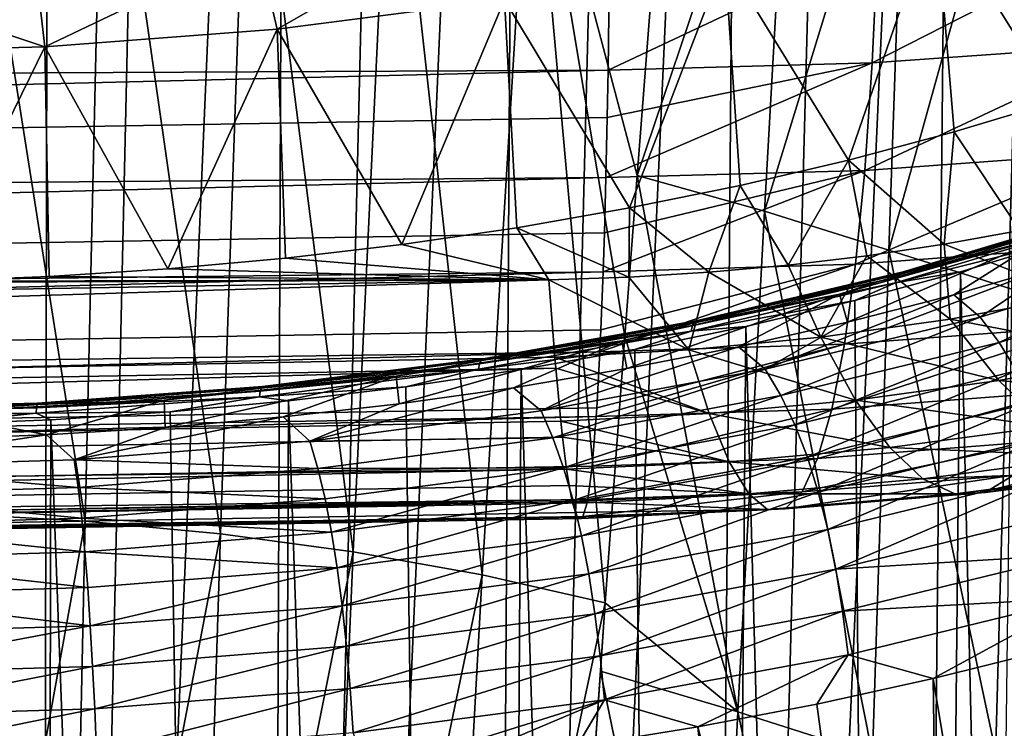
# Model space of a CAD drawing. Header units: metres. Extents: x -109 to 109, y -78 to 121.
# Tile 1015 of 1056: x 77.68 to 83.25, y -20.41 to -16.41. Entities that reach past the tile are written whole.
import ezdxf

# ---------------------------------------------------------------- set-up
doc = ezdxf.new("R2010")
doc.units = ezdxf.units.M
doc.layers.add('solid_508554_SW0001', color=7, linetype='CONTINUOUS')

msp = doc.modelspace()

# ---------------------------------------------------------------- linework, layer by layer
at = {"layer": 'solid_508554_SW0001'}
for points in [[(76.5, -38.808445, 36.65057), (77.180191, -5.715793, 18.28665), (77.858513, -5.742486, 18.240417)], [(77.789474, -38.842232, 36.592045), (76.5, -38.808445, 36.65057), (77.858513, -5.742486, 18.240417)], [(77.789474, -38.842232, 36.592045), (77.858513, -5.742486, 18.240417), (78.533119, -5.786892, 18.163504)], [(77.789474, -38.842232, 36.592045), (78.533119, -5.786892, 18.163504), (79.202148, -5.848891, 18.056118)], [(79.064819, -38.94323, 36.41711), (77.789474, -38.842232, 36.592045), (79.202148, -5.848891, 18.056118)], [(79.064819, -38.94323, 36.41711), (79.202148, -5.848891, 18.056118), (79.86377, -5.928312, 17.918556)], [(79.064819, -38.94323, 36.41711), (79.86377, -5.928312, 17.918556), (80.516174, -6.024938, 17.751198)], [(80.312065, -39.110329, 36.127686), (79.064819, -38.94323, 36.41711), (80.516174, -6.024938, 17.751198)], [(80.312065, -39.110329, 36.127686), (80.516174, -6.024938, 17.751198), (81.15757, -6.138503, 17.554497)], [(80.312065, -39.110329, 36.127686), (81.15757, -6.138503, 17.554497), (81.786201, -6.268696, 17.328995)], [(81.517548, -39.341702, 35.72694), (80.312065, -39.110329, 36.127686), (81.786201, -6.268696, 17.328995)], [(81.517548, -39.341702, 35.72694), (81.786201, -6.268696, 17.328995), (82.400345, -6.415161, 17.07531)], [(81.517548, -39.341702, 35.72694), (82.400345, -6.415161, 17.07531), (82.998306, -6.577496, 16.794138)], [(82.668053, -39.634808, 35.219269), (81.517548, -39.341702, 35.72694), (82.998306, -6.577496, 16.794138)], [(82.668053, -39.634808, 35.219269), (82.998306, -6.577496, 16.794138), (83.578468, -6.755256, 16.486248)], [(82.668053, -39.634808, 35.219269), (83.578468, -6.755256, 16.486248), (84.139221, -6.947954, 16.152485)], [(83.750977, -39.986439, 34.610226), (82.668053, -39.634808, 35.219269), (84.139221, -6.947954, 16.152485)], [(77.278145, -19.197039, 32.360294), (78.051888, -19.240393, 32.284977), (77.329697, -14.670058, 28.52191)], [(78.051888, -19.240393, 32.284977), (78.155678, -14.713995, 28.445648), (77.329697, -14.670058, 28.52191)], [(78.051888, -19.240393, 32.284977), (78.816704, -19.312675, 32.159412), (78.155678, -14.713995, 28.445648)], [(78.816704, -19.312675, 32.159412), (78.974121, -14.787239, 28.318518), (78.155678, -14.713995, 28.445648)], [(82.048424, -14.688413, 26.763489), (81.33506, -15.182568, 27.631533), (81.170486, -17.288544, 29.44117)], [(82.048424, -14.688413, 26.763489), (81.170486, -17.288544, 29.44117), (81.891083, -17.490919, 29.113289)], [(82.69072, -14.880413, 26.445099), (82.048424, -14.688413, 26.763489), (81.891083, -17.490919, 29.113289)], [(78.816704, -19.312675, 32.159412), (79.567329, -19.413897, 31.983564), (78.974121, -14.787239, 28.318518)], [(79.567329, -19.413897, 31.983564), (79.780838, -14.8898, 28.140493), (78.974121, -14.787239, 28.318518)], [(79.567329, -19.413897, 31.983564), (80.295311, -19.544044, 31.75742), (79.780838, -14.8898, 28.140493)], [(80.295311, -19.544044, 31.75742), (80.569939, -15.021669, 27.911562), (79.780838, -14.8898, 28.140493)], [(82.69072, -14.880413, 26.445099), (81.891083, -17.490919, 29.113289), (82.593269, -17.710026, 28.753632)], [(83.326004, -15.076453, 26.113413), (82.69072, -14.880413, 26.445099), (82.593269, -17.710026, 28.753632)], [(80.295311, -19.544044, 31.75742), (80.991379, -19.702835, 31.480757), (80.569939, -15.021669, 27.911562)], [(81.170486, -17.288544, 29.44117), (81.33506, -15.182568, 27.631533), (80.569939, -15.021669, 27.911562)], [(81.101952, -18.196373, 30.212442), (81.170486, -17.288544, 29.44117), (80.569939, -15.021669, 27.911562)], [(80.991379, -19.702835, 31.480757), (81.101952, -18.196373, 30.212442), (80.569939, -15.021669, 27.911562)], [(83.326004, -15.076453, 26.113413), (82.593269, -17.710026, 28.753632), (83.288673, -17.931339, 28.380543)], [(82.857445, -15.772868, -4.119408), (83.541435, -16.868252, -3.01667), (83.98362, -15.421894, -3.511504)], [(43.267696, -16.566259, -12.22338), (77.114777, -15.831905, -11.809486), (80.847649, -15.741424, -11.783643)], [(43.288155, -16.368269, -13.01426), (43.267696, -16.566259, -12.22338), (80.847649, -15.741424, -11.783643)], [(81.666054, -16.065067, -4.625513), (82.36615, -17.201517, -3.593902), (82.857445, -15.772868, -4.119408)], [(82.857445, -15.772868, -4.119408), (82.36615, -17.201517, -3.593902), (82.962715, -17.042374, -3.318257)], [(82.857445, -15.772868, -4.119408), (82.962715, -17.042374, -3.318257), (83.541435, -16.868252, -3.01667)], [(80.254639, -15.823548, -4.20719), (79.02623, -15.98813, -4.492252), (79.137115, -16.461803, -5.31268)], [(80.254639, -15.823548, -4.20719), (79.137115, -16.461803, -5.31268), (80.421707, -16.295496, -5.024628)], [(84.030838, -15.871982, -16.842926), (83.976135, -16.548208, -16.149496), (82.499756, -16.653332, -16.378767)], [(82.531624, -15.977251, -17.073767), (84.030838, -15.871982, -16.842926), (82.499756, -16.653332, -16.378767)], [(43.45208, -16.862961, -18.14905), (81.016121, -16.016554, -17.195492), (81.013824, -16.215902, -17.004452)], [(43.45208, -16.862961, -18.14905), (43.459633, -16.041216, -18.87319), (81.016121, -16.016554, -17.195492)], [(79.02623, -15.98813, -4.492252), (77.770103, -16.08761, -4.664559), (77.825401, -16.562283, -5.486716)], [(79.02623, -15.98813, -4.492252), (77.825401, -16.562283, -5.486716), (79.137115, -16.461803, -5.31268)], [(82.531624, -15.977251, -17.073767), (82.499756, -16.653332, -16.378767), (81.00692, -16.693491, -16.500608)], [(81.013824, -16.215902, -17.004452), (82.531624, -15.977251, -17.073767), (81.00692, -16.693491, -16.500608)], [(80.421707, -16.295496, -5.024628), (81.128853, -17.472406, -4.063095), (81.666054, -16.065067, -4.625513)], [(81.666054, -16.065067, -4.625513), (81.128853, -17.472406, -4.063095), (81.754089, -17.345028, -3.842469)], [(81.666054, -16.065067, -4.625513), (81.754089, -17.345028, -3.842469), (82.36615, -17.201517, -3.593902)], [(77.770103, -16.08761, -4.664559), (76.5, -16.120895, -4.722208), (77.825401, -16.562283, -5.486716)], [(76.5, -16.595894, -5.544933), (77.825401, -16.562283, -5.486716), (76.5, -16.120895, -4.722208)], [(43.451973, -16.871651, -18.140503), (81.013824, -16.215902, -17.004452), (81.00692, -16.693491, -16.500608)], [(43.451973, -16.871651, -18.140503), (43.45208, -16.862961, -18.14905), (81.013824, -16.215902, -17.004452)], [(79.137115, -16.461803, -5.31268), (79.841553, -17.678257, -4.419641), (80.421707, -16.295496, -5.024628)], [(80.421707, -16.295496, -5.024628), (79.841553, -17.678257, -4.419641), (80.49073, -17.583605, -4.255696)], [(80.421707, -16.295496, -5.024628), (80.49073, -17.583605, -4.255696), (81.128853, -17.472406, -4.063095)], [(77.825401, -16.562283, -5.486716), (78.519745, -17.816614, -4.659281), (79.137115, -16.461803, -5.31268)], [(79.137115, -16.461803, -5.31268), (78.519745, -17.816614, -4.659281), (79.183922, -17.755989, -4.554275)], [(79.137115, -16.461803, -5.31268), (79.183922, -17.755989, -4.554275), (79.841553, -17.678257, -4.419641)], [(76.5, -16.595894, -5.544933), (77.175194, -17.886227, -4.779854), (77.825401, -16.562283, -5.486716)], [(77.825401, -16.562283, -5.486716), (77.175194, -17.886227, -4.779854), (77.849342, -17.860094, -4.73459)], [(77.825401, -16.562283, -5.486716), (77.849342, -17.860094, -4.73459), (78.519745, -17.816614, -4.659281)], [(83.976135, -16.548208, -16.149496), (83.903458, -17.155239, -15.396424), (82.457321, -17.259756, -15.622892)], [(82.499756, -16.653332, -16.378767), (83.976135, -16.548208, -16.149496), (82.457321, -17.259756, -15.622892)], [(82.499756, -16.653332, -16.378767), (82.457321, -17.259756, -15.622892), (80.994644, -17.300581, -15.744134)], [(81.00206, -16.961143, -16.185299), (82.499756, -16.653332, -16.378767), (80.994644, -17.300581, -15.744134)], [(81.00206, -16.961143, -16.185299), (81.00692, -16.693491, -16.500608), (82.499756, -16.653332, -16.378767)], [(43.440353, -17.609896, -17.329956), (81.00692, -16.693491, -16.500608), (81.00206, -16.961143, -16.185299)], [(43.440353, -17.609896, -17.329956), (43.451973, -16.871651, -18.140503), (81.00692, -16.693491, -16.500608)], [(83.333031, -17.599525, -4.283273), (83.541435, -16.868252, -3.01667), (82.962715, -17.042374, -3.318257)], [(43.440353, -17.609896, -17.329956), (81.00206, -16.961143, -16.185299), (80.994644, -17.300581, -15.744134)], [(82.906021, -17.676943, -4.417364), (82.962715, -17.042374, -3.318257), (82.36615, -17.201517, -3.593902)], [(82.906021, -17.676943, -4.417364), (83.333031, -17.599525, -4.283273), (82.962715, -17.042374, -3.318257)], [(83.903458, -17.155239, -15.396424), (83.813339, -17.686975, -14.590166), (82.404617, -17.79043, -14.812621)], [(82.457321, -17.259756, -15.622892), (83.903458, -17.155239, -15.396424), (82.404617, -17.79043, -14.812621)], [(82.025406, -17.795343, -4.622438), (82.36615, -17.201517, -3.593902), (81.754089, -17.345028, -3.842469)], [(82.025406, -17.795343, -4.622438), (82.469307, -17.742363, -4.530676), (82.36615, -17.201517, -3.593902)], [(82.469307, -17.742363, -4.530676), (82.906021, -17.676943, -4.417364), (82.36615, -17.201517, -3.593902)], [(43.424652, -18.262577, -16.434008), (80.994644, -17.300581, -15.744134), (80.986343, -17.612198, -15.289604)], [(43.424652, -18.262577, -16.434008), (43.440353, -17.609896, -17.329956), (80.994644, -17.300581, -15.744134)], [(82.457321, -17.259756, -15.622892), (82.404617, -17.79043, -14.812621), (80.979401, -17.832321, -14.932944)], [(80.986343, -17.612198, -15.289604), (82.457321, -17.259756, -15.622892), (80.979401, -17.832321, -14.932944)], [(80.986343, -17.612198, -15.289604), (80.994644, -17.300581, -15.744134), (82.457321, -17.259756, -15.622892)], [(81.741089, -20.317377, 31.434866), (81.170486, -17.288544, 29.44117), (81.101952, -18.196373, 30.212442)], [(81.891083, -17.490919, 29.113289), (81.170486, -17.288544, 29.44117), (81.741089, -20.317377, 31.434866)], [(81.576546, -17.835613, -4.692188), (81.754089, -17.345028, -3.842469), (81.128853, -17.472406, -4.063095)], [(81.576546, -17.835613, -4.692188), (82.025406, -17.795343, -4.622438), (81.754089, -17.345028, -3.842469)], [(81.124847, -17.863016, -4.73965), (81.128853, -17.472406, -4.063095), (80.49073, -17.583605, -4.255696)], [(81.124847, -17.863016, -4.73965), (81.576546, -17.835613, -4.692188), (81.128853, -17.472406, -4.063095)], [(81.891083, -17.490919, 29.113289), (81.741089, -20.317377, 31.434866), (82.500168, -20.561172, 31.036249)], [(82.593269, -17.710026, 28.753632), (81.891083, -17.490919, 29.113289), (82.500168, -20.561172, 31.036249)], [(82.654785, -17.842012, -2.995041), (83.753792, -17.512651, -2.424572), (82.674225, -17.833237, -3.042117)], [(83.736069, -17.534613, -2.38127), (83.753792, -17.512651, -2.424572), (82.654785, -17.842012, -2.995041)], [(82.674225, -17.833237, -3.042117), (83.776711, -17.502834, -2.469846), (82.696785, -17.837427, -3.08843)], [(83.753792, -17.512651, -2.424572), (83.776711, -17.502834, -2.469846), (82.674225, -17.833237, -3.042117)], [(83.776711, -17.502834, -2.469846), (83.803299, -17.505819, -2.514068), (82.696785, -17.837427, -3.08843)], [(82.696785, -17.837427, -3.08843), (83.803299, -17.505819, -2.514068), (83.483032, -17.633835, -2.749021)], [(82.630127, -17.895292, -2.911016), (83.578468, -17.655138, -2.392901), (83.724731, -17.567251, -2.342832)], [(82.630127, -17.895292, -2.911016), (83.724731, -17.567251, -2.342832), (82.639748, -17.863169, -2.950346)], [(82.639748, -17.863169, -2.950346), (83.736069, -17.534613, -2.38127), (82.654785, -17.842012, -2.995041)], [(83.724731, -17.567251, -2.342832), (83.736069, -17.534613, -2.38127), (82.639748, -17.863169, -2.950346)], [(43.424652, -18.262577, -16.434008), (80.986343, -17.612198, -15.289604), (80.979401, -17.832321, -14.932944)], [(80.672676, -17.877481, -4.764705), (80.49073, -17.583605, -4.255696), (79.841553, -17.678257, -4.419641)], [(80.672676, -17.877481, -4.764705), (81.124847, -17.863016, -4.73965), (80.49073, -17.583605, -4.255696)], [(82.313873, -17.95846, -3.311288), (83.483032, -17.633835, -2.749021), (82.360138, -18.117054, -3.585983)], [(82.696785, -17.837427, -3.08843), (83.483032, -17.633835, -2.749021), (82.313873, -17.95846, -3.311288)], [(83.483032, -17.633835, -2.749021), (82.960594, -17.962614, -3.318483), (82.360138, -18.117054, -3.585983)], [(83.647911, -17.968842, -4.99719), (83.333031, -17.599525, -4.283273), (82.906021, -17.676943, -4.417364)], [(83.483032, -17.633835, -2.749021), (83.550644, -17.791544, -3.022182), (82.960594, -17.962614, -3.318483)], [(80.672676, -17.877481, -4.764705), (79.841553, -17.678257, -4.419641), (79.183922, -17.755989, -4.554275)], [(83.813339, -17.686975, -14.590166), (83.706734, -18.139135, -13.738497), (82.342216, -18.241085, -13.955771)], [(82.404617, -17.79043, -14.812621), (83.813339, -17.686975, -14.590166), (82.342216, -18.241085, -13.955771)], [(82.93927, -18.09997, -5.227564), (82.906021, -17.676943, -4.417364), (82.469307, -17.742363, -4.530676)], [(82.630127, -17.895292, -2.911016), (82.998306, -17.832897, -2.70079), (83.578468, -17.655138, -2.392901)], [(82.93927, -18.09997, -5.227564), (83.647911, -17.968842, -4.99719), (82.906021, -17.676943, -4.417364)], [(83.750977, -49.966553, 17.324158), (83.578468, -17.655138, -2.392901), (82.998306, -17.832897, -2.70079)], [(82.20974, -18.201946, -5.408073), (82.469307, -17.742363, -4.530676), (82.025406, -17.795343, -4.622438)], [(82.20974, -18.201946, -5.408073), (82.93927, -18.09997, -5.227564), (82.469307, -17.742363, -4.530676)], [(82.593269, -17.710026, 28.753632), (82.500168, -20.561172, 31.036249), (83.252777, -20.805685, 30.62439)], [(83.288673, -17.931339, 28.380543), (82.593269, -17.710026, 28.753632), (83.252777, -20.805685, 30.62439)], [(84.258934, -17.7348, -2.868619), (83.108566, -18.088232, -3.479924), (83.550644, -17.791544, -3.022182)], [(83.217514, -18.231678, -3.624214), (83.108566, -18.088232, -3.479924), (84.258934, -17.7348, -2.868619)], [(84.387169, -17.872253, -3.002543), (83.217514, -18.231678, -3.624214), (84.258934, -17.7348, -2.868619)], [(80.672676, -17.877481, -4.764705), (79.183922, -17.755989, -4.554275), (78.519745, -17.816614, -4.659281)], [(82.404617, -17.79043, -14.812621), (82.342216, -18.241085, -13.955771), (80.961319, -18.283846, -14.074425)], [(80.96685, -18.161316, -14.328028), (82.404617, -17.79043, -14.812621), (80.961319, -18.283846, -14.074425)], [(80.96685, -18.161316, -14.328028), (80.979401, -17.832321, -14.932944), (82.404617, -17.79043, -14.812621)], [(82.20974, -18.201946, -5.408073), (82.025406, -17.795343, -4.622438), (81.576546, -17.835613, -4.692188)], [(83.108566, -18.088232, -3.479924), (82.960594, -17.962614, -3.318483), (83.550644, -17.791544, -3.022182)], [(43.40517, -18.813143, -15.472), (80.979401, -17.832321, -14.932944), (80.96685, -18.161316, -14.328028)], [(43.40517, -18.813143, -15.472), (43.424652, -18.262577, -16.434008), (80.979401, -17.832321, -14.932944)], [(80.672676, -17.877481, -4.764705), (78.519745, -17.816614, -4.659281), (77.849342, -17.860094, -4.73459)], [(81.463814, -18.273916, -5.53724), (81.576546, -17.835613, -4.692188), (81.124847, -17.863016, -4.73965)], [(81.463814, -18.273916, -5.53724), (82.20974, -18.201946, -5.408073), (81.576546, -17.835613, -4.692188)], [(81.496498, -18.115925, -3.469473), (82.654785, -17.842012, -2.995041), (81.512283, -18.108015, -3.518049)], [(82.639748, -17.863169, -2.950346), (82.654785, -17.842012, -2.995041), (81.496498, -18.115925, -3.469473)], [(81.512283, -18.108015, -3.518049), (82.674225, -17.833237, -3.042117), (81.530602, -18.113211, -3.5661)], [(82.654785, -17.842012, -2.995041), (82.674225, -17.833237, -3.042117), (81.512283, -18.108015, -3.518049)], [(82.674225, -17.833237, -3.042117), (82.696785, -17.837427, -3.08843), (81.530602, -18.113211, -3.5661)], [(81.530602, -18.113211, -3.5661), (82.696785, -17.837427, -3.08843), (82.313873, -17.95846, -3.311288)], [(82.668053, -50.318184, 16.715117), (82.998306, -17.832897, -2.70079), (82.400345, -17.995234, -2.981963)], [(82.630127, -17.895292, -2.911016), (82.400345, -17.995234, -2.981963), (82.998306, -17.832897, -2.70079)], [(82.668053, -50.318184, 16.715117), (83.750977, -49.966553, 17.324158), (82.998306, -17.832897, -2.70079)], [(43.110828, -18.533325, -5.900661), (80.672676, -17.877481, -4.764705), (76.5, -17.894934, -4.794933)], [(43.149418, -19.033312, -6.888099), (80.672676, -17.877481, -4.764705), (43.110828, -18.533325, -5.900661)], [(43.149418, -19.033312, -6.888099), (80.705994, -18.31531, -5.61346), (80.672676, -17.877481, -4.764705)], [(80.672676, -17.877481, -4.764705), (77.175194, -17.886227, -4.779854), (76.5, -17.894934, -4.794933)], [(80.672676, -17.877481, -4.764705), (77.849342, -17.860094, -4.73459), (77.175194, -17.886227, -4.779854)], [(81.463814, -18.273916, -5.53724), (81.124847, -17.863016, -4.73965), (80.672676, -17.877481, -4.764705)], [(80.705994, -18.31531, -5.61346), (81.463814, -18.273916, -5.53724), (80.672676, -17.877481, -4.764705)], [(81.476486, -18.168108, -3.383547), (82.400345, -17.995234, -2.981963), (82.630127, -17.895292, -2.911016)], [(81.476486, -18.168108, -3.383547), (82.630127, -17.895292, -2.911016), (81.484291, -18.136414, -3.423619)], [(81.484291, -18.136414, -3.423619), (82.639748, -17.863169, -2.950346), (81.496498, -18.115925, -3.469473)], [(82.630127, -17.895292, -2.911016), (82.639748, -17.863169, -2.950346), (81.484291, -18.136414, -3.423619)], [(83.315186, -18.39299, -3.73412), (83.217514, -18.231678, -3.624214), (84.387169, -17.872253, -3.002543)], [(81.085007, -18.222252, -3.768191), (82.313873, -17.95846, -3.311288), (81.113403, -18.379753, -4.04099)], [(81.530602, -18.113211, -3.5661), (82.313873, -17.95846, -3.311288), (81.085007, -18.222252, -3.768191)], [(82.313873, -17.95846, -3.311288), (81.743591, -18.256186, -3.826966), (81.113403, -18.379753, -4.04099)], [(82.313873, -17.95846, -3.311288), (82.360138, -18.117054, -3.585983), (81.743591, -18.256186, -3.826966)], [(81.894493, -18.383448, -3.99066), (82.360138, -18.117054, -3.585983), (82.960594, -17.962614, -3.318483)], [(83.108566, -18.088232, -3.479924), (81.894493, -18.383448, -3.99066), (82.960594, -17.962614, -3.318483)], [(84.001045, -18.303982, -5.836335), (83.647911, -17.968842, -4.99719), (82.93927, -18.09997, -5.227564)], [(81.476486, -18.168108, -3.383547), (81.786201, -18.141697, -3.235648), (82.400345, -17.995234, -2.981963)], [(82.668053, -50.318184, 16.715117), (82.400345, -17.995234, -2.981963), (81.786201, -18.141697, -3.235648)], [(80.280838, -18.351715, -3.796532), (81.484291, -18.136414, -3.423619), (80.290092, -18.331755, -3.8433)], [(81.476486, -18.168108, -3.383547), (81.484291, -18.136414, -3.423619), (80.280838, -18.351715, -3.796532)], [(80.290092, -18.331755, -3.8433), (81.496498, -18.115925, -3.469473), (80.302071, -18.324526, -3.893056)], [(81.484291, -18.136414, -3.423619), (81.496498, -18.115925, -3.469473), (80.290092, -18.331755, -3.8433)], [(80.302071, -18.324526, -3.893056), (81.512283, -18.108015, -3.518049), (80.315964, -18.330511, -3.942478)], [(81.496498, -18.115925, -3.469473), (81.512283, -18.108015, -3.518049), (80.302071, -18.324526, -3.893056)], [(81.512283, -18.108015, -3.518049), (81.530602, -18.113211, -3.5661), (80.315964, -18.330511, -3.942478)], [(80.315964, -18.330511, -3.942478), (81.530602, -18.113211, -3.5661), (81.085007, -18.222252, -3.768191)], [(81.894493, -18.383448, -3.99066), (81.743591, -18.256186, -3.826966), (82.360138, -18.117054, -3.585983)], [(81.983055, -18.531879, -4.143583), (81.894493, -18.383448, -3.99066), (83.108566, -18.088232, -3.479924)], [(83.217514, -18.231678, -3.624214), (81.983055, -18.531879, -4.143583), (83.108566, -18.088232, -3.479924)], [(83.214836, -18.446836, -6.090619), (82.93927, -18.09997, -5.227564), (82.20974, -18.201946, -5.408073)], [(83.214836, -18.446836, -6.090619), (84.001045, -18.303982, -5.836335), (82.93927, -18.09997, -5.227564)], [(43.40517, -18.813143, -15.472), (80.96685, -18.161316, -14.328028), (80.961319, -18.283846, -14.074425)], [(80.27491, -18.383072, -3.755876), (81.15757, -18.271891, -3.461149), (81.476486, -18.168108, -3.383547)], [(80.27491, -18.383072, -3.755876), (81.476486, -18.168108, -3.383547), (80.280838, -18.351715, -3.796532)], [(81.517548, -50.61129, 16.207441), (81.786201, -18.141697, -3.235648), (81.15757, -18.271891, -3.461149)], [(81.476486, -18.168108, -3.383547), (81.15757, -18.271891, -3.461149), (81.786201, -18.141697, -3.235648)], [(81.517548, -50.61129, 16.207441), (82.668053, -50.318184, 16.715117), (81.786201, -18.141697, -3.235648)], [(83.706734, -18.139135, -13.738497), (83.584702, -18.507891, -12.849514), (82.270737, -18.607908, -13.060494)], [(82.342216, -18.241085, -13.955771), (83.706734, -18.139135, -13.738497), (82.270737, -18.607908, -13.060494)], [(79.809052, -18.422504, -4.115038), (81.085007, -18.222252, -3.768191), (79.826782, -18.578096, -4.384531)], [(80.315964, -18.330511, -3.942478), (81.085007, -18.222252, -3.768191), (79.809052, -18.422504, -4.115038)], [(81.085007, -18.222252, -3.768191), (80.473274, -18.487226, -4.227141), (79.826782, -18.578096, -4.384531)], [(81.085007, -18.222252, -3.768191), (81.113403, -18.379753, -4.04099), (80.473274, -18.487226, -4.227141)], [(82.342216, -18.241085, -13.955771), (82.270737, -18.607908, -13.060494), (80.940575, -18.650917, -13.176586)], [(80.943817, -18.601847, -13.31219), (82.342216, -18.241085, -13.955771), (80.940575, -18.650917, -13.176586)], [(80.943817, -18.601847, -13.31219), (80.961319, -18.283846, -14.074425), (82.342216, -18.241085, -13.955771)], [(81.741089, -20.317377, 31.434866), (81.101952, -18.196373, 30.212442), (80.991379, -19.702835, 31.480757)], [(82.405785, -18.556921, -6.289354), (82.20974, -18.201946, -5.408073), (81.463814, -18.273916, -5.53724)], [(82.062431, -18.697685, -4.261259), (81.983055, -18.531879, -4.143583), (83.217514, -18.231678, -3.624214)], [(83.315186, -18.39299, -3.73412), (82.062431, -18.697685, -4.261259), (83.217514, -18.231678, -3.624214)], [(82.405785, -18.556921, -6.289354), (83.214836, -18.446836, -6.090619), (82.20974, -18.201946, -5.408073)], [(43.382145, -19.254961, -14.455522), (80.961319, -18.283846, -14.074425), (80.943817, -18.601847, -13.31219)], [(43.382145, -19.254961, -14.455522), (43.40517, -18.813143, -15.472), (80.961319, -18.283846, -14.074425)], [(80.27491, -18.383072, -3.755876), (80.516174, -18.385456, -3.65785), (81.15757, -18.271891, -3.461149)], [(81.517548, -50.61129, 16.207441), (81.15757, -18.271891, -3.461149), (80.516174, -18.385456, -3.65785)], [(80.628433, -18.617599, -4.395903), (81.113403, -18.379753, -4.04099), (81.743591, -18.256186, -3.826966)], [(81.894493, -18.383448, -3.99066), (80.628433, -18.617599, -4.395903), (81.743591, -18.256186, -3.826966)], [(81.578972, -18.633327, -6.430947), (81.463814, -18.273916, -5.53724), (80.705994, -18.31531, -5.61346)], [(81.578972, -18.633327, -6.430947), (82.405785, -18.556921, -6.289354), (81.463814, -18.273916, -5.53724)], [(43.149418, -19.033312, -6.888099), (80.711273, -18.377491, -5.752198), (80.705994, -18.31531, -5.61346)], [(79.04097, -18.507, -4.065494), (80.280838, -18.351715, -3.796532), (79.047195, -18.487419, -4.11292)], [(80.27491, -18.383072, -3.755876), (80.280838, -18.351715, -3.796532), (79.04097, -18.507, -4.065494)], [(79.047195, -18.487419, -4.11292), (80.290092, -18.331755, -3.8433), (79.055244, -18.480684, -4.163528)], [(80.280838, -18.351715, -3.796532), (80.290092, -18.331755, -3.8433), (79.047195, -18.487419, -4.11292)], [(79.055244, -18.480684, -4.163528), (80.302071, -18.324526, -3.893056), (79.064575, -18.48724, -4.213939)], [(80.290092, -18.331755, -3.8433), (80.302071, -18.324526, -3.893056), (79.055244, -18.480684, -4.163528)], [(80.302071, -18.324526, -3.893056), (80.315964, -18.330511, -3.942478), (79.064575, -18.48724, -4.213939)], [(79.064575, -18.48724, -4.213939), (80.315964, -18.330511, -3.942478), (79.809052, -18.422504, -4.115038)], [(80.711273, -18.377491, -5.752198), (81.578972, -18.633327, -6.430947), (80.705994, -18.31531, -5.61346)], [(84.348022, -18.552387, -6.707552), (84.001045, -18.303982, -5.836335), (83.214836, -18.446836, -6.090619)], [(43.149418, -19.033312, -6.888099), (43.187584, -19.422451, -7.92544), (80.711273, -18.377491, -5.752198)], [(43.187584, -19.422451, -7.92544), (80.739502, -18.675694, -6.513616), (80.711273, -18.377491, -5.752198)], [(79.036987, -18.538115, -4.024417), (79.86377, -18.482082, -3.82521), (80.27491, -18.383072, -3.755876)], [(79.036987, -18.538115, -4.024417), (80.27491, -18.383072, -3.755876), (79.04097, -18.507, -4.065494)], [(80.27491, -18.383072, -3.755876), (79.86377, -18.482082, -3.82521), (80.516174, -18.385456, -3.65785)], [(80.312065, -50.842659, 15.806696), (80.516174, -18.385456, -3.65785), (79.86377, -18.482082, -3.82521)], [(80.312065, -50.842659, 15.806696), (81.517548, -50.61129, 16.207441), (80.516174, -18.385456, -3.65785)], [(80.628433, -18.617599, -4.395903), (80.473274, -18.487226, -4.227141), (81.113403, -18.379753, -4.04099)], [(80.695702, -18.769966, -4.555637), (80.628433, -18.617599, -4.395903), (81.894493, -18.383448, -3.99066)], [(81.983055, -18.531879, -4.143583), (80.695702, -18.769966, -4.555637), (81.894493, -18.383448, -3.99066)], [(80.711273, -18.377491, -5.752198), (80.739502, -18.675694, -6.513616), (81.578972, -18.633327, -6.430947)], [(82.132896, -18.879688, -4.345297), (82.062431, -18.697685, -4.261259), (83.315186, -18.39299, -3.73412)], [(83.401863, -18.571007, -3.81126), (82.132896, -18.879688, -4.345297), (83.315186, -18.39299, -3.73412)], [(78.499123, -18.557159, -4.348266), (79.809052, -18.422504, -4.115038), (78.505302, -18.711292, -4.615232)], [(79.064575, -18.48724, -4.213939), (79.809052, -18.422504, -4.115038), (78.499123, -18.557159, -4.348266)], [(79.809052, -18.422504, -4.115038), (79.170906, -18.652763, -4.513857), (78.505302, -18.711292, -4.615232)], [(79.809052, -18.422504, -4.115038), (79.826782, -18.578096, -4.384531), (79.170906, -18.652763, -4.513857)], [(83.48555, -18.70668, -6.985183), (83.214836, -18.446836, -6.090619), (82.405785, -18.556921, -6.289354)], [(83.48555, -18.70668, -6.985183), (84.348022, -18.552387, -6.707552), (83.214836, -18.446836, -6.090619)], [(77.776634, -18.600773, -4.227914), (79.04097, -18.507, -4.065494), (77.779762, -18.581423, -4.275738)], [(79.036987, -18.538115, -4.024417), (79.04097, -18.507, -4.065494), (77.776634, -18.600773, -4.227914)], [(77.779762, -18.581423, -4.275738), (79.047195, -18.487419, -4.11292), (77.783806, -18.574984, -4.326861)], [(79.04097, -18.507, -4.065494), (79.047195, -18.487419, -4.11292), (77.779762, -18.581423, -4.275738)], [(77.783806, -18.574984, -4.326861), (79.055244, -18.480684, -4.163528), (77.78849, -18.581884, -4.377868)], [(79.047195, -18.487419, -4.11292), (79.055244, -18.480684, -4.163528), (77.783806, -18.574984, -4.326861)], [(79.055244, -18.480684, -4.163528), (79.064575, -18.48724, -4.213939), (77.78849, -18.581884, -4.377868)], [(77.78849, -18.581884, -4.377868), (79.064575, -18.48724, -4.213939), (78.499123, -18.557159, -4.348266)], [(79.036987, -18.538115, -4.024417), (79.202148, -18.561502, -3.962771), (79.86377, -18.482082, -3.82521)], [(80.312065, -50.842659, 15.806696), (79.86377, -18.482082, -3.82521), (79.202148, -18.561502, -3.962771)], [(79.322578, -18.788429, -4.691748), (79.826782, -18.578096, -4.384531), (80.473274, -18.487226, -4.227141)], [(80.628433, -18.617599, -4.395903), (79.322578, -18.788429, -4.691748), (80.473274, -18.487226, -4.227141)], [(83.584702, -18.507891, -12.849514), (83.448303, -18.789408, -11.931315), (82.190796, -18.887081, -12.134943)], [(82.270737, -18.607908, -13.060494), (83.584702, -18.507891, -12.849514), (82.190796, -18.887081, -12.134943)], [(77.783806, -18.574984, -4.326861), (77.78849, -18.581884, -4.377868), (76.5, -18.613535, -4.432687)], [(76.5, -18.606518, -4.381481), (77.783806, -18.574984, -4.326861), (76.5, -18.613535, -4.432687)], [(77.779762, -18.581423, -4.275738), (77.783806, -18.574984, -4.326861), (76.5, -18.606518, -4.381481)], [(76.5, -18.612858, -4.330186), (77.779762, -18.581423, -4.275738), (76.5, -18.606518, -4.381481)], [(77.776634, -18.600773, -4.227914), (77.779762, -18.581423, -4.275738), (76.5, -18.612858, -4.330186)], [(77.168663, -18.624832, -4.465481), (78.499123, -18.557159, -4.348266), (77.833542, -18.753216, -4.687846)], [(77.78849, -18.581884, -4.377868), (78.499123, -18.557159, -4.348266), (77.168663, -18.624832, -4.465481)], [(77.774635, -18.631741, -4.186583), (78.533119, -18.623501, -4.070156), (79.036987, -18.538115, -4.024417)], [(77.774635, -18.631741, -4.186583), (79.036987, -18.538115, -4.024417), (77.776634, -18.600773, -4.227914)], [(78.499123, -18.557159, -4.348266), (78.505302, -18.711292, -4.615232), (77.833542, -18.753216, -4.687846)], [(79.036987, -18.538115, -4.024417), (78.533119, -18.623501, -4.070156), (79.202148, -18.561502, -3.962771)], [(79.064819, -51.009758, 15.517272), (79.202148, -18.561502, -3.962771), (78.533119, -18.623501, -4.070156)], [(79.064819, -51.009758, 15.517272), (80.312065, -50.842659, 15.806696), (79.202148, -18.561502, -3.962771)], [(79.322578, -18.788429, -4.691748), (79.170906, -18.652763, -4.513857), (79.826782, -18.578096, -4.384531)], [(80.755974, -18.939312, -4.679444), (80.695702, -18.769966, -4.555637), (81.983055, -18.531879, -4.143583)], [(82.062431, -18.697685, -4.261259), (80.755974, -18.939312, -4.679444), (81.983055, -18.531879, -4.143583)], [(82.598335, -18.824629, -7.201652), (82.405785, -18.556921, -6.289354), (81.578972, -18.633327, -6.430947)], [(82.194778, -19.076841, -4.397456), (82.132896, -18.879688, -4.345297), (83.401863, -18.571007, -3.81126)], [(83.477921, -18.764673, -3.857388), (82.194778, -19.076841, -4.397456), (83.401863, -18.571007, -3.81126)], [(82.598335, -18.824629, -7.201652), (83.48555, -18.70668, -6.985183), (82.405785, -18.556921, -6.289354)], [(43.382145, -19.254961, -14.455522), (80.943817, -18.601847, -13.31219), (80.940575, -18.650917, -13.176586)], [(76.5, -18.613535, -4.432687), (77.78849, -18.581884, -4.377868), (77.168663, -18.624832, -4.465481)], [(76.5, -18.632132, -4.282229), (77.776634, -18.600773, -4.227914), (76.5, -18.612858, -4.330186)], [(77.774635, -18.631741, -4.186583), (77.776634, -18.600773, -4.227914), (76.5, -18.632132, -4.282229)], [(76.5, -18.66305, -4.240812), (77.180191, -18.694601, -4.193303), (77.774635, -18.631741, -4.186583)], [(76.5, -18.66305, -4.240812), (77.774635, -18.631741, -4.186583), (76.5, -18.632132, -4.282229)], [(77.168663, -18.624832, -4.465481), (77.833542, -18.753216, -4.687846), (77.159218, -18.778067, -4.73089)], [(77.774635, -18.631741, -4.186583), (77.180191, -18.694601, -4.193303), (77.858513, -18.667908, -4.14707)], [(77.774635, -18.631741, -4.186583), (77.858513, -18.667908, -4.14707), (78.533119, -18.623501, -4.070156)], [(79.064819, -51.009758, 15.517272), (78.533119, -18.623501, -4.070156), (77.858513, -18.667908, -4.14707)], [(80.695702, -18.769966, -4.555637), (79.322578, -18.788429, -4.691748), (80.628433, -18.617599, -4.395903)], [(81.692055, -18.905279, -7.355251), (81.578972, -18.633327, -6.430947), (80.739502, -18.675694, -6.513616)], [(82.270737, -18.607908, -13.060494), (82.190796, -18.887081, -12.134943), (80.917358, -18.930111, -12.247848)], [(80.940575, -18.650917, -13.176586), (82.270737, -18.607908, -13.060494), (80.917358, -18.930111, -12.247848)], [(81.692055, -18.905279, -7.355251), (82.598335, -18.824629, -7.201652), (81.578972, -18.633327, -6.430947)], [(43.187584, -19.422451, -7.92544), (80.749405, -18.766315, -6.788556), (80.739502, -18.675694, -6.513616)], [(43.35585, -19.582706, -13.396818), (80.940575, -18.650917, -13.176586), (80.917358, -18.930111, -12.247848)], [(43.35585, -19.582706, -13.396818), (43.382145, -19.254961, -14.455522), (80.940575, -18.650917, -13.176586)], [(77.789474, -51.110756, 15.34234), (77.858513, -18.667908, -4.14707), (77.180191, -18.694601, -4.193303)], [(77.789474, -51.110756, 15.34234), (79.064819, -51.009758, 15.517272), (77.858513, -18.667908, -4.14707)], [(77.98951, -18.894295, -4.875344), (78.505302, -18.711292, -4.615232), (79.170906, -18.652763, -4.513857)], [(79.322578, -18.788429, -4.691748), (77.98951, -18.894295, -4.875344), (79.170906, -18.652763, -4.513857)], [(80.749405, -18.766315, -6.788556), (81.692055, -18.905279, -7.355251), (80.739502, -18.675694, -6.513616)], [(77.789474, -51.110756, 15.34234), (77.180191, -18.694601, -4.193303), (76.5, -18.703506, -4.208728)], [(76.5, -51.144547, 15.283814), (77.789474, -51.110756, 15.34234), (76.5, -18.703506, -4.208728)], [(77.98951, -18.894295, -4.875344), (77.833542, -18.753216, -4.687846), (78.505302, -18.711292, -4.615232)], [(80.809502, -19.124462, -4.768928), (80.755974, -18.939312, -4.679444), (82.062431, -18.697685, -4.261259)], [(82.132896, -18.879688, -4.345297), (80.809502, -19.124462, -4.768928), (82.062431, -18.697685, -4.261259)], [(83.748878, -18.876707, -7.903103), (83.48555, -18.70668, -6.985183), (82.598335, -18.824629, -7.201652)], [(43.187584, -19.422451, -7.92544), (80.7724, -18.947992, -7.444188), (80.749405, -18.766315, -6.788556)], [(76.64209, -18.934174, -4.94492), (77.159218, -18.778067, -4.73089), (77.833542, -18.753216, -4.687846)], [(77.98951, -18.894295, -4.875344), (76.64209, -18.934174, -4.94492), (77.833542, -18.753216, -4.687846)], [(79.367874, -18.943636, -4.856402), (77.98951, -18.894295, -4.875344), (79.322578, -18.788429, -4.691748)], [(80.695702, -18.769966, -4.555637), (79.367874, -18.943636, -4.856402), (79.322578, -18.788429, -4.691748)], [(80.755974, -18.939312, -4.679444), (79.367874, -18.943636, -4.856402), (80.695702, -18.769966, -4.555637)], [(80.749405, -18.766315, -6.788556), (80.7724, -18.947992, -7.444188), (81.692055, -18.905279, -7.355251)], [(83.448303, -18.789408, -11.931315), (83.298698, -18.980421, -10.992132), (82.103073, -19.075359, -11.187406)], [(82.190796, -18.887081, -12.134943), (83.448303, -18.789408, -11.931315), (82.103073, -19.075359, -11.187406)], [(82.248383, -19.288092, -4.419502), (82.194778, -19.076841, -4.397456), (83.477921, -18.764673, -3.857388)], [(83.543694, -18.972942, -3.874274), (82.248383, -19.288092, -4.419502), (83.477921, -18.764673, -3.857388)], [(82.785591, -19.002205, -8.136644), (82.598335, -18.824629, -7.201652), (81.692055, -18.905279, -7.355251)], [(82.785591, -19.002205, -8.136644), (83.748878, -18.876707, -7.903103), (82.598335, -18.824629, -7.201652)], [(84.47081, -18.834856, -10.712873), (84.243721, -18.940525, -9.775634), (83.137344, -19.079891, -10.04071)], [(83.298698, -18.980421, -10.992132), (84.47081, -18.834856, -10.712873), (83.137344, -19.079891, -10.04071)], [(78.012375, -19.051216, -5.042977), (76.64209, -18.934174, -4.94492), (77.98951, -18.894295, -4.875344)], [(79.367874, -18.943636, -4.856402), (78.012375, -19.051216, -5.042977), (77.98951, -18.894295, -4.875344)], [(81.801994, -19.086866, -8.301718), (81.692055, -18.905279, -7.355251), (80.7724, -18.947992, -7.444188)], [(80.856575, -19.324368, -4.825852), (80.809502, -19.124462, -4.768928), (82.132896, -18.879688, -4.345297)], [(82.194778, -19.076841, -4.397456), (80.856575, -19.324368, -4.825852), (82.132896, -18.879688, -4.345297)], [(82.190796, -18.887081, -12.134943), (82.103073, -19.075359, -11.187406), (80.891891, -19.118904, -11.296661)], [(80.917358, -18.930111, -12.247848), (82.190796, -18.887081, -12.134943), (80.891891, -19.118904, -11.296661)], [(81.801994, -19.086866, -8.301718), (82.785591, -19.002205, -8.136644), (81.692055, -18.905279, -7.355251)], [(84.00235, -18.954662, -8.836132), (83.748878, -18.876707, -7.903103), (82.785591, -19.002205, -8.136644)], [(43.187584, -19.422451, -7.92544), (43.224827, -19.695499, -8.999227), (80.7724, -18.947992, -7.444188)], [(43.224827, -19.695499, -8.999227), (80.786606, -19.039257, -7.86124), (80.7724, -18.947992, -7.444188)], [(43.35585, -19.582706, -13.396818), (80.917358, -18.930111, -12.247848), (80.891891, -19.118904, -11.296661)], [(78.012375, -19.051216, -5.042977), (76.642288, -19.091671, -5.113562), (76.64209, -18.934174, -4.94492)], [(79.408417, -19.11554, -4.984638), (78.012375, -19.051216, -5.042977), (79.367874, -18.943636, -4.856402)], [(80.755974, -18.939312, -4.679444), (79.408417, -19.11554, -4.984638), (79.367874, -18.943636, -4.856402)], [(79.444458, -19.302963, -5.078058), (79.408417, -19.11554, -4.984638), (80.755974, -18.939312, -4.679444)], [(80.809502, -19.124462, -4.768928), (79.444458, -19.302963, -5.078058), (80.755974, -18.939312, -4.679444)], [(80.786606, -19.039257, -7.86124), (81.801994, -19.086866, -8.301718), (80.7724, -18.947992, -7.444188)], [(82.96579, -19.087318, -9.085923), (84.00235, -18.954662, -8.836132), (82.785591, -19.002205, -8.136644)], [(84.243721, -18.940525, -9.775634), (84.00235, -18.954662, -8.836132), (82.96579, -19.087318, -9.085923)], [(83.137344, -19.079891, -10.04071), (84.243721, -18.940525, -9.775634), (82.96579, -19.087318, -9.085923)], [(82.96579, -19.087318, -9.085923), (82.785591, -19.002205, -8.136644), (81.801994, -19.086866, -8.301718)], [(83.298698, -18.980421, -10.992132), (83.137344, -19.079891, -10.04071), (82.008423, -19.171728, -10.226713)], [(82.103073, -19.075359, -11.187406), (83.298698, -18.980421, -10.992132), (82.008423, -19.171728, -10.226713)], [(82.294029, -19.512394, -4.413197), (82.248383, -19.288092, -4.419502), (83.543694, -18.972942, -3.874274)], [(83.599518, -19.194767, -3.863684), (82.294029, -19.512394, -4.413197), (83.543694, -18.972942, -3.874274)], [(43.224827, -19.695499, -8.999227), (80.804375, -19.129694, -8.396516), (80.786606, -19.039257, -7.86124)], [(78.032784, -19.224667, -5.173895), (76.642288, -19.091671, -5.113562), (78.012375, -19.051216, -5.042977)], [(79.408417, -19.11554, -4.984638), (78.032784, -19.224667, -5.173895), (78.012375, -19.051216, -5.042977)], [(80.786606, -19.039257, -7.86124), (80.804375, -19.129694, -8.396516), (81.801994, -19.086866, -8.301718)], [(80.897476, -19.537981, -4.851985), (80.856575, -19.324368, -4.825852), (82.194778, -19.076841, -4.397456)], [(82.103073, -19.075359, -11.187406), (82.008423, -19.171728, -10.226713), (80.864395, -19.215563, -10.331679)], [(80.888306, -19.13732, -11.16731), (82.103073, -19.075359, -11.187406), (80.864395, -19.215563, -10.331679)], [(80.888306, -19.13732, -11.16731), (80.891891, -19.118904, -11.296661), (82.103073, -19.075359, -11.187406)], [(82.248383, -19.288092, -4.419502), (80.897476, -19.537981, -4.851985), (82.194778, -19.076841, -4.397456)], [(83.137344, -19.079891, -10.04071), (82.96579, -19.087318, -9.085923), (81.907761, -19.17572, -9.261829)], [(82.008423, -19.171728, -10.226713), (83.137344, -19.079891, -10.04071), (81.907761, -19.17572, -9.261829)], [(43.224827, -19.695499, -8.999227), (43.260696, -19.849171, -10.096523), (80.804375, -19.129694, -8.396516)], [(43.260696, -19.849171, -10.096523), (80.822441, -19.193054, -8.957347), (80.804375, -19.129694, -8.396516)], [(43.326603, -19.792433, -12.308644), (80.891891, -19.118904, -11.296661), (80.888306, -19.13732, -11.16731)], [(43.326603, -19.792433, -12.308644), (43.35585, -19.582706, -13.396818), (80.891891, -19.118904, -11.296661)], [(43.326603, -19.792433, -12.308644), (80.888306, -19.13732, -11.16731), (80.864395, -19.215563, -10.331679)], [(78.032784, -19.224667, -5.173895), (76.642349, -19.26564, -5.245386), (76.642288, -19.091671, -5.113562)], [(79.444458, -19.302963, -5.078058), (78.032784, -19.224667, -5.173895), (79.408417, -19.11554, -4.984638)], [(79.47625, -19.504862, -5.138433), (79.444458, -19.302963, -5.078058), (80.809502, -19.124462, -4.768928)], [(80.856575, -19.324368, -4.825852), (79.47625, -19.504862, -5.138433), (80.809502, -19.124462, -4.768928)], [(81.907761, -19.17572, -9.261829), (81.801994, -19.086866, -8.301718), (80.804375, -19.129694, -8.396516)], [(80.822441, -19.193054, -8.957347), (81.907761, -19.17572, -9.261829), (80.804375, -19.129694, -8.396516)], [(81.907761, -19.17572, -9.261829), (82.96579, -19.087318, -9.085923), (81.801994, -19.086866, -8.301718)], [(43.260696, -19.849171, -10.096523), (80.835136, -19.219162, -9.361946), (80.822441, -19.193054, -8.957347)], [(80.822441, -19.193054, -8.957347), (80.835136, -19.219162, -9.361946), (81.907761, -19.17572, -9.261829)], [(82.008423, -19.171728, -10.226713), (81.907761, -19.17572, -9.261829), (80.835136, -19.219162, -9.361946)], [(80.856476, -19.225878, -10.063829), (82.008423, -19.171728, -10.226713), (80.835136, -19.219162, -9.361946)], [(80.856476, -19.225878, -10.063829), (80.864395, -19.215563, -10.331679), (82.008423, -19.171728, -10.226713)], [(43.260696, -19.849171, -10.096523), (43.294758, -19.881613, -11.204111), (80.835136, -19.219162, -9.361946)], [(43.294758, -19.881613, -11.204111), (80.864395, -19.215563, -10.331679), (80.856476, -19.225878, -10.063829)], [(43.294758, -19.881613, -11.204111), (43.326603, -19.792433, -12.308644), (80.864395, -19.215563, -10.331679)], [(43.294758, -19.881613, -11.204111), (80.856476, -19.225878, -10.063829), (80.835136, -19.219162, -9.361946)], [(78.050964, -19.413465, -5.269701), (76.642349, -19.26564, -5.245386), (78.032784, -19.224667, -5.173895)], [(77.230087, -23.790901, 36.12466), (78.051888, -19.240393, 32.284977), (77.278145, -19.197039, 32.360294)], [(77.230087, -23.790901, 36.12466), (77.955276, -23.833677, 36.050285), (78.051888, -19.240393, 32.284977)], [(77.955276, -23.833677, 36.050285), (78.816704, -19.312675, 32.159412), (78.051888, -19.240393, 32.284977)], [(79.444458, -19.302963, -5.078058), (78.050964, -19.413465, -5.269701), (78.032784, -19.224667, -5.173895)], [(83.645729, -19.429102, -3.827387), (82.294029, -19.512394, -4.413197), (83.599518, -19.194767, -3.863684)], [(78.050964, -19.413465, -5.269701), (76.642487, -19.454903, -5.342004), (76.642349, -19.26564, -5.245386)], [(79.47625, -19.504862, -5.138433), (78.050964, -19.413465, -5.269701), (79.444458, -19.302963, -5.078058)], [(80.932518, -19.764252, -4.849087), (80.897476, -19.537981, -4.851985), (82.248383, -19.288092, -4.419502)], [(82.294029, -19.512394, -4.413197), (80.932518, -19.764252, -4.849087), (82.248383, -19.288092, -4.419502)], [(77.955276, -23.833677, 36.050285), (78.670532, -23.905005, 35.926273), (78.816704, -19.312675, 32.159412)], [(78.670532, -23.905005, 35.926273), (79.567329, -19.413897, 31.983564), (78.816704, -19.312675, 32.159412)], [(79.504044, -19.72019, -5.167539), (79.47625, -19.504862, -5.138433), (80.856575, -19.324368, -4.825852)], [(80.897476, -19.537981, -4.851985), (79.504044, -19.72019, -5.167539), (80.856575, -19.324368, -4.825852)], [(78.067146, -19.616575, -5.332178), (76.642487, -19.454903, -5.342004), (78.050964, -19.413465, -5.269701)], [(79.47625, -19.504862, -5.138433), (78.067146, -19.616575, -5.332178), (78.050964, -19.413465, -5.269701)], [(78.670532, -23.905005, 35.926273), (79.369827, -24.004894, 35.75259), (79.567329, -19.413897, 31.983564)], [(79.369827, -24.004894, 35.75259), (80.295311, -19.544044, 31.75742), (79.567329, -19.413897, 31.983564)], [(78.067146, -19.616575, -5.332178), (76.642891, -19.658432, -5.405213), (76.642487, -19.454903, -5.342004)], [(83.645729, -19.429102, -3.827387), (82.332054, -19.748693, -4.3803), (82.294029, -19.512394, -4.413197)], [(83.682655, -19.674906, -3.76716), (82.332054, -19.748693, -4.3803), (83.645729, -19.429102, -3.827387)], [(78.081558, -19.83296, -5.363112), (78.067146, -19.616575, -5.332178), (79.47625, -19.504862, -5.138433)], [(79.504044, -19.72019, -5.167539), (78.081558, -19.83296, -5.363112), (79.47625, -19.504862, -5.138433)], [(80.962021, -20.002129, -4.818918), (80.932518, -19.764252, -4.849087), (82.294029, -19.512394, -4.413197)], [(82.332054, -19.748693, -4.3803), (80.962021, -20.002129, -4.818918), (82.294029, -19.512394, -4.413197)], [(79.369827, -24.004894, 35.75259), (80.042969, -24.133331, 35.529209), (80.295311, -19.544044, 31.75742)], [(79.528152, -19.947905, -5.167141), (79.504044, -19.72019, -5.167539), (80.897476, -19.537981, -4.851985)], [(80.932518, -19.764252, -4.849087), (79.528152, -19.947905, -5.167141), (80.897476, -19.537981, -4.851985)], [(80.042969, -24.133331, 35.529209), (80.991379, -19.702835, 31.480757), (80.295311, -19.544044, 31.75742)], [(78.081558, -19.83296, -5.363112), (76.642891, -19.658432, -5.405213), (78.067146, -19.616575, -5.332178)], [(78.081558, -19.83296, -5.363112), (76.643784, -19.875198, -5.436814), (76.642891, -19.658432, -5.405213)], [(83.682655, -19.674906, -3.76716), (82.36274, -19.995949, -4.322582), (82.332054, -19.748693, -4.3803)], [(83.682655, -19.674906, -3.76716), (82.844795, -20.129881, -4.071056), (82.36274, -19.995949, -4.322582)], [(83.682655, -19.674906, -3.76716), (83.488617, -19.970175, -3.794298), (82.844795, -20.129881, -4.071056)], [(78.094498, -20.061579, -5.364282), (78.081558, -19.83296, -5.363112), (79.504044, -19.72019, -5.167539)], [(79.528152, -19.947905, -5.167141), (78.094498, -20.061579, -5.364282), (79.504044, -19.72019, -5.167539)], [(80.042969, -24.133331, 35.529209), (80.76889, -22.911865, 34.135246), (80.991379, -19.702835, 31.480757)], [(80.76889, -22.911865, 34.135246), (80.963768, -20.087591, 31.802397), (80.991379, -19.702835, 31.480757)], [(80.986244, -20.250565, -4.763247), (80.962021, -20.002129, -4.818918), (82.332054, -19.748693, -4.3803)], [(81.741089, -20.317377, 31.434866), (80.991379, -19.702835, 31.480757), (80.963768, -20.087591, 31.802397)], [(82.36274, -19.995949, -4.322582), (80.986244, -20.250565, -4.763247), (82.332054, -19.748693, -4.3803)], [(79.548874, -20.186954, -5.139004), (79.528152, -19.947905, -5.167141), (80.932518, -19.764252, -4.849087)], [(80.962021, -20.002129, -4.818918), (79.548874, -20.186954, -5.139004), (80.932518, -19.764252, -4.849087)], [(76.645424, -20.104172, -5.438605), (76.643784, -19.875198, -5.436814), (78.081558, -19.83296, -5.363112)], [(78.094498, -20.061579, -5.364282), (76.645424, -20.104172, -5.438605), (78.081558, -19.83296, -5.363112)], [(78.106262, -20.30139, -5.337466), (78.094498, -20.061579, -5.364282), (79.528152, -19.947905, -5.167141)], [(79.548874, -20.186954, -5.139004), (78.106262, -20.30139, -5.337466), (79.528152, -19.947905, -5.167141)], [(83.747314, -25.553326, -1.962368), (82.844795, -20.129881, -4.071056), (83.488617, -19.970175, -3.794298)], [(79.566467, -20.436298, -5.084903), (79.548874, -20.186954, -5.139004), (80.962021, -20.002129, -4.818918)], [(80.986244, -20.250565, -4.763247), (79.566467, -20.436298, -5.084903), (80.962021, -20.002129, -4.818918)], [(82.36274, -19.995949, -4.322582), (81.513802, -20.402342, -4.543297), (80.986244, -20.250565, -4.763247)], [(82.36274, -19.995949, -4.322582), (82.186005, -20.274055, -4.320939), (81.513802, -20.402342, -4.543297)], [(82.36274, -19.995949, -4.322582), (82.844795, -20.129881, -4.071056), (82.186005, -20.274055, -4.320939)], [(76.648132, -20.344326, -5.412385), (76.645424, -20.104172, -5.438605), (78.094498, -20.061579, -5.364282)], [(78.106262, -20.30139, -5.337466), (76.648132, -20.344326, -5.412385), (78.094498, -20.061579, -5.364282)], [(81.598579, -23.166128, 33.727524), (80.963768, -20.087591, 31.802397), (80.76889, -22.911865, 34.135246)], [(81.741089, -20.317377, 31.434866), (80.963768, -20.087591, 31.802397), (81.598579, -23.166128, 33.727524)], [(82.922859, -25.724024, -2.258253), (82.186005, -20.274055, -4.320939), (82.844795, -20.129881, -4.071056)], [(83.747314, -25.553326, -1.962368), (82.922859, -25.724024, -2.258253), (82.844795, -20.129881, -4.071056)], [(78.117096, -20.551357, -5.284446), (78.106262, -20.30139, -5.337466), (79.548874, -20.186954, -5.139004)], [(79.566467, -20.436298, -5.084903), (78.117096, -20.551357, -5.284446), (79.548874, -20.186954, -5.139004)], [(76.652115, -20.594631, -5.359951), (76.648132, -20.344326, -5.412385), (78.106262, -20.30139, -5.337466)], [(78.117096, -20.551357, -5.284446), (76.652115, -20.594631, -5.359951), (78.106262, -20.30139, -5.337466)], [(80.986244, -20.250565, -4.763247), (79.659111, -20.665367, -4.999211), (79.566467, -20.436298, -5.084903)], [(80.986244, -20.250565, -4.763247), (80.135872, -20.610464, -4.904544), (79.659111, -20.665367, -4.999211)], [(80.986244, -20.250565, -4.763247), (80.829765, -20.514427, -4.737557), (80.135872, -20.610464, -4.904544)], [(80.986244, -20.250565, -4.763247), (81.513802, -20.402342, -4.543297), (80.829765, -20.514427, -4.737557)], [(82.922859, -25.724024, -2.258253), (81.513802, -20.402342, -4.543297), (82.186005, -20.274055, -4.320939)], [(81.741089, -20.317377, 31.434866), (81.598579, -23.166128, 33.727524), (82.411552, -23.431606, 33.291847)], [(82.500168, -20.561172, 31.036249), (81.741089, -20.317377, 31.434866), (82.411552, -23.431606, 33.291847)], [(82.073265, -25.867037, -2.506268), (80.829765, -20.514427, -4.737557), (81.513802, -20.402342, -4.543297)], [(82.922859, -25.724024, -2.258253), (82.073265, -25.867037, -2.506268), (81.513802, -20.402342, -4.543297)]]:
    msp.add_3dface(points, dxfattribs=at)

doc.saveas('drawing.dxf')
